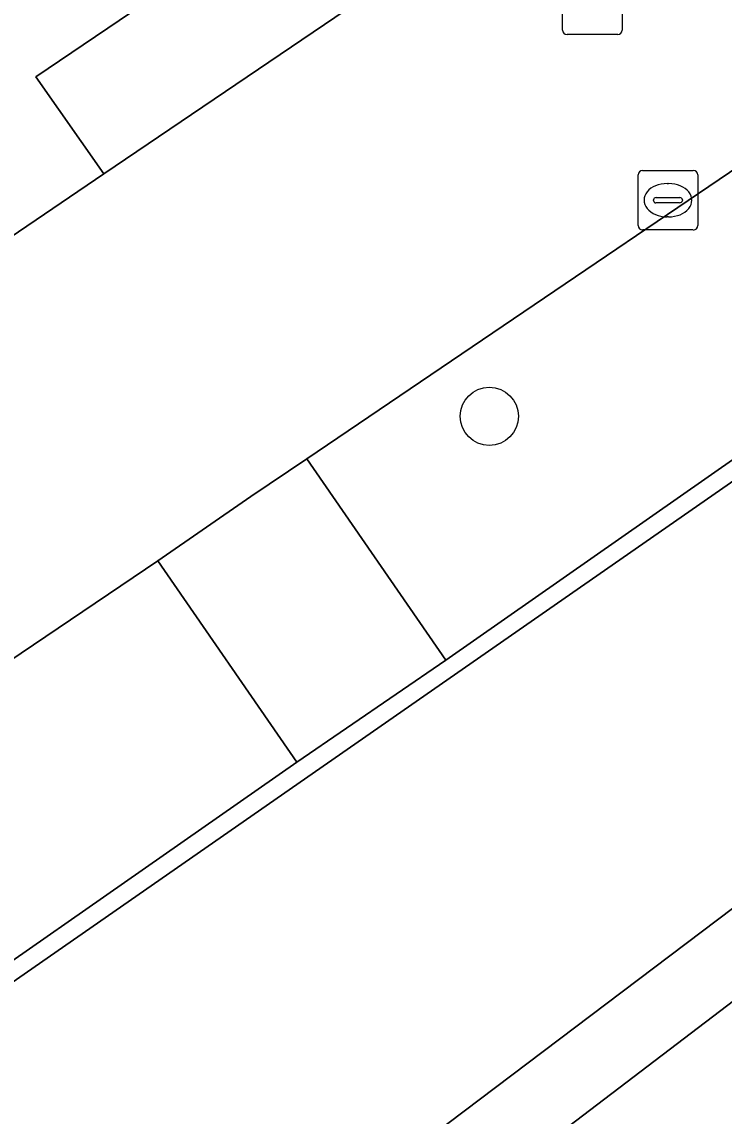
# Model space of a CAD drawing. Extents: x 160030 to 160839, y 385325 to 386450.
# Drawn here: x 160304.78 to 160316.56, y 385990.28 to 386008.65 of the extents above; entities that cross this region are included whole.
import ezdxf

# ---------------------------------------------------------------- set-up
doc = ezdxf.new("R2010")
doc.units = 0
for name, color, linetype in [('IMGEO_Boom', 7, 'Continuous'), ('IMGEO_Groenvoorziening', 7, 'Continuous'), ('IMGEO_Haag', 7, 'Continuous'), ('IMGEO_Kolk', 7, 'Continuous'), ('IMGEO_Parkeervlak_open', 7, 'Continuous'), ('IMGEO_Rijbaan_lokaal_open', 7, 'Continuous'), ('IMGEO_Rioolput', 7, 'Continuous'), ('IMGEO_Voetpad_open', 7, 'Continuous')]:
    doc.layers.add(name, color=color, linetype=linetype)

msp = doc.modelspace()

# ---------------------------------------------------------------- linework, layer by layer
at = {"layer": 'IMGEO_Boom'}
msp.add_circle((160312.624, 386002.03), 0.489, dxfattribs=at)
at = {"layer": 'IMGEO_Groenvoorziening'}
for points in [[(160322.666, 386005.467), (160320.294, 386008.593), (160309.564, 386001.319), (160311.896, 385997.938)], [(160326.78, 385999.882), (160326.893, 385999.983), (160326.181, 386000.938), (160325.898, 386000.723), (160324.95, 386000), (160301.572, 385982.338), (160300.43, 385981.446), (160300.198, 385981.265), (160300.971, 385980.314), (160306.448, 385984.39)], [(160309.397, 385996.226), (160307.063, 385999.604), (160298.92, 385994.106), (160301.364, 385990.619)]]:
    msp.add_lwpolyline(points, close=True, dxfattribs=at)
at = {"layer": 'IMGEO_Haag'}
msp.add_lwpolyline([(160326.78, 385999.882), (160326.893, 385999.983), (160326.181, 386000.938), (160325.898, 386000.723), (160324.95, 386000), (160301.572, 385982.338), (160300.43, 385981.446), (160300.198, 385981.265), (160300.971, 385980.314), (160306.448, 385984.39)], close=True, dxfattribs=at)
at = {"layer": 'IMGEO_Kolk'}
for p, q in [((160315.194, 386006.158), (160316.046, 386006.158)), ((160315.119, 386005.232), (160315.119, 386006.084)), ((160316.12, 386006.084), (160316.12, 386005.232)), ((160315.607, 386005.938), (160315.632, 386005.938)), ((160315.378, 386005.652), (160315.378, 386005.664)), ((160315.816, 386005.615), (160315.418, 386005.615)), ((160315.421, 386005.701), (160315.819, 386005.701)), ((160315.862, 386005.664), (160315.862, 386005.652)), ((160315.63, 386005.378), (160315.605, 386005.378)), ((160316.046, 386005.158), (160315.194, 386005.158))]:
    msp.add_line(p, q, dxfattribs=at)
for points in [[(160315.194, 386006.158), (160316.046, 386006.158)], [(160315.119, 386005.232), (160315.119, 386006.084)], [(160316.12, 386006.084), (160316.12, 386005.232)], [(160316.046, 386005.158), (160315.194, 386005.158)]]:
    msp.add_lwpolyline(points, dxfattribs=at)
for centre, radius, start, end in [((160315.196, 386006.082), 0.0765, 91.552, 178.448), ((160315.196, 386006.082), 0.0765, 91.552, 178.448), ((160316.044, 386006.082), 0.0765, 1.552, 88.448), ((160316.044, 386006.082), 0.0765, 1.552, 88.448), ((160315.418, 386005.661), 0.0403, 85.8775, 175.7526), ((160315.415, 386005.651), 0.0366, 178.938, 274.7102), ((160315.819, 386005.658), 0.043, 264.8664, 352.4533), ((160315.823, 386005.663), 0.0386, 1.7309, 96.639), ((160315.196, 386005.234), 0.0765, 181.552, 268.448), ((160315.196, 386005.234), 0.0765, 181.552, 268.448), ((160316.044, 386005.234), 0.0765, 271.552, 358.448), ((160316.044, 386005.234), 0.0765, 271.552, 358.448)]:
    msp.add_arc(centre, radius, start, end, dxfattribs=at)
for centre, major_axis, ratio, start_param, end_param in [((160315.606, 386005.658), (-0.387, 0.002), 0.722429, 4.712389, 7.853982), ((160315.631, 386005.658), (-0.39, 0.002), 0.717154, 1.570796, 4.712389)]:
    msp.add_ellipse(centre, major_axis=major_axis, ratio=ratio, start_param=start_param, end_param=end_param, dxfattribs=at)
at = {"layer": 'IMGEO_Parkeervlak_open'}
msp.add_lwpolyline([(160316.138, 386012.864), (160315.025, 386014.503), (160305.018, 386007.729), (160306.155, 386006.102)], close=True, dxfattribs=at)
msp.add_lwpolyline([(160328.26, 385997.929), (160326.78, 385999.882), (160306.448, 385984.39), (160307.676, 385982.776)], dxfattribs=at)
at = {"layer": 'IMGEO_Rijbaan_lokaal_open'}
for points in [[(160342.542, 386030.224), (160342.374, 386030.107), (160336.508, 386026.434), (160326.919, 386020.186), (160321.966, 386016.821), (160316.138, 386012.864), (160306.155, 386006.102), (160295.447, 385998.822), (160285.522, 385992.092), (160280.876, 385988.938)], [(160298.664, 385993.917), (160298.92, 385994.106), (160307.063, 385999.604), (160308.625, 386000.684), (160309.564, 386001.319), (160320.294, 386008.593)]]:
    msp.add_lwpolyline(points, dxfattribs=at)
at = {"layer": 'IMGEO_Rioolput'}
for p, q in [((160313.852, 386008.512), (160313.852, 386009.364)), ((160314.853, 386009.364), (160314.853, 386008.512)), ((160314.779, 386008.438), (160313.927, 386008.438))]:
    msp.add_line(p, q, dxfattribs=at)
for points in [[(160313.852, 386008.512), (160313.852, 386009.364)], [(160314.853, 386009.364), (160314.853, 386008.512)], [(160314.779, 386008.438), (160313.927, 386008.438)]]:
    msp.add_lwpolyline(points, dxfattribs=at)
for centre, start, end in [((160313.929, 386008.514), 181.552, 268.448), ((160313.929, 386008.514), 181.552, 268.448), ((160314.777, 386008.514), 271.552, 358.448), ((160314.777, 386008.514), 271.552, 358.448)]:
    msp.add_arc(centre, 0.0765, start, end, dxfattribs=at)
at = {"layer": 'IMGEO_Voetpad_open'}
for points in [[(160280.876, 385988.938), (160285.522, 385992.092), (160284.414, 385993.732), (160294.292, 386000.458), (160295.447, 385998.822), (160306.155, 386006.102), (160305.018, 386007.729), (160315.025, 386014.503)], [(160324.95, 386000), (160325.898, 386000.723), (160322.6, 386005.043), (160301.53, 385990.38), (160301.364, 385990.619), (160298.92, 385994.106), (160298.664, 385993.917)], [(160297.279, 385985.024), (160300.198, 385981.265), (160300.43, 385981.446), (160301.572, 385982.338), (160324.95, 386000)]]:
    msp.add_lwpolyline(points, dxfattribs=at)
for points in [[(160325.898, 386000.723), (160326.181, 386000.938), (160322.666, 386005.467), (160311.896, 385997.938), (160309.397, 385996.226), (160301.364, 385990.619), (160301.53, 385990.38), (160322.6, 386005.043)], [(160309.564, 386001.319), (160308.625, 386000.684), (160307.063, 385999.604), (160309.397, 385996.226), (160311.896, 385997.938)]]:
    msp.add_lwpolyline(points, close=True, dxfattribs=at)

doc.saveas('drawing.dxf')
